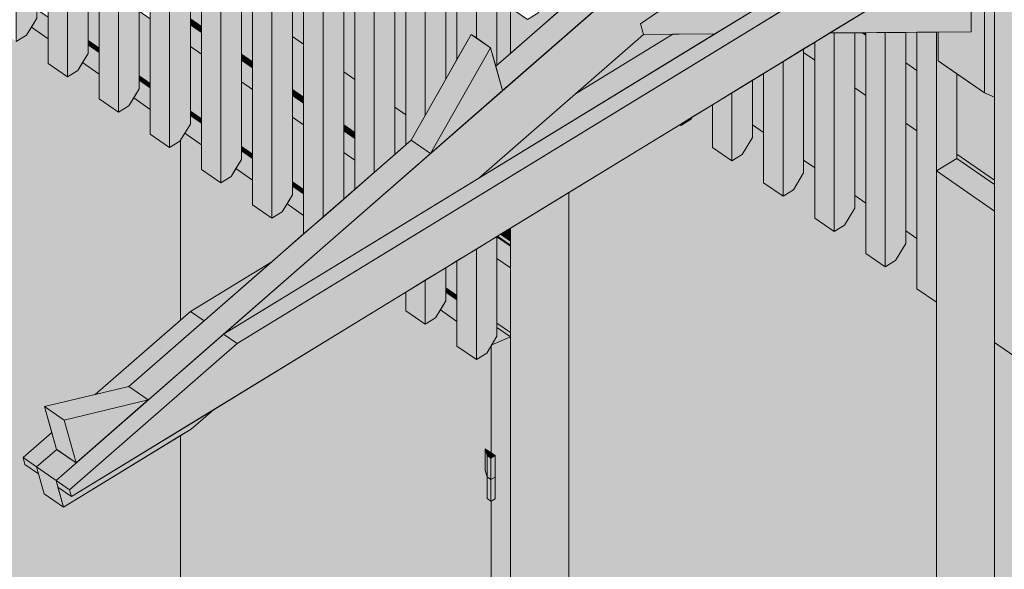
# Model space of a CAD drawing. Header units: millimetres. Extents: x 0 to 1517, y -116 to 725.
# Tile 239 of 501: x 840.38 to 857.76, y 574.49 to 584.18. Entities that reach past the tile are written whole.
import ezdxf

# ---------------------------------------------------------------- set-up
doc = ezdxf.new("R2010")
doc.units = ezdxf.units.MM
doc.layers.add('Ech.1_100', color=7, linetype='Continuous')
doc.styles.add('tahoma-', font='txt', dxfattribs={"height": 1})

msp = doc.modelspace()

# ---------------------------------------------------------------- hatches: boundary and pattern name
at = {"layer": 'Ech.1_100', "linetype": 'Continuous', "lineweight": 5, "true_color": 0xeaddd7, "transparency": 33554687}
for points in [[(840.323, 583.793), (840.505, 583.904), (840.687, 584.205), (840.687, 602.95), (840.323, 602.727), (840.323, 583.793)], [(841.225, 602.104), (840.883, 602.341), (840.883, 583.406), (841.225, 583.17), (841.225, 602.104)], [(841.225, 583.17), (841.407, 583.281), (841.589, 583.582), (841.589, 602.327), (841.225, 602.104), (841.225, 583.17)], [(842.127, 601.482), (841.785, 601.718), (841.785, 582.783), (842.127, 582.547), (842.127, 601.482)], [(842.127, 582.547), (842.309, 582.658), (842.492, 582.959), (842.492, 601.704), (842.127, 601.482), (842.127, 582.547)], [(842.687, 582.16), (843.029, 581.924), (843.029, 600.859), (842.687, 601.095), (842.687, 582.16)], [(843.029, 581.924), (843.211, 582.035), (843.394, 582.337), (843.394, 601.081), (843.029, 600.859), (843.029, 581.924)], [(843.931, 600.236), (843.589, 600.472), (843.589, 581.538), (843.931, 581.301), (843.931, 600.236)], [(843.931, 581.301), (844.114, 581.412), (844.296, 581.714), (844.296, 600.458), (843.931, 600.236), (843.931, 581.301)], [(844.833, 599.613), (844.491, 599.849), (844.491, 580.915), (844.833, 580.678), (844.833, 599.613)], [(844.833, 580.678), (845.016, 580.789), (845.198, 581.091), (845.198, 599.835), (844.833, 599.613), (844.833, 580.678)], [(845.736, 598.99), (845.393, 599.227), (845.393, 580.4), (845.736, 580.698), (845.736, 598.99)], [(846.1, 599.212), (845.736, 598.99), (845.736, 580.698), (846.1, 581.016), (846.1, 599.212)], [(846.638, 598.367), (846.295, 598.604), (846.295, 581.186), (846.638, 581.485), (846.638, 598.367)], [(847.002, 598.59), (846.638, 598.367), (846.638, 581.485), (847.002, 581.802), (847.002, 598.59)], [(847.54, 597.744), (847.197, 597.981), (847.197, 581.972), (847.292, 582.055), (847.54, 582.491), (847.54, 597.744)], [(847.904, 597.967), (847.54, 597.744), (847.54, 582.491), (847.904, 583.132), (847.904, 597.967)], [(848.352, 583.92), (848.442, 583.857), (848.442, 597.121), (848.099, 597.358), (848.099, 583.475), (848.352, 583.92)], [(848.806, 597.344), (848.442, 597.121), (848.442, 583.857), (848.694, 583.683), (848.786, 583.357), (848.806, 583.375), (848.806, 597.344)], [(857.93, 590.569), (857.588, 590.806), (857.588, 578.487), (857.93, 578.25), (857.93, 590.569)], [(854.756, 583.945), (854.68, 583.944), (854.414, 583.781), (854.414, 580.679), (854.756, 580.442), (854.756, 583.945)], [(855.12, 583.947), (854.756, 583.945), (854.756, 580.442), (854.938, 580.554), (855.12, 580.855), (855.12, 583.947)], [(855.658, 583.952), (855.316, 583.949), (855.316, 580.056), (855.658, 579.819), (855.658, 583.952)], [(856.022, 583.955), (855.658, 583.952), (855.658, 579.819), (855.84, 579.931), (856.022, 580.232), (856.022, 583.955)], [(856.56, 583.959), (856.218, 583.956), (856.218, 579.433), (856.56, 579.197), (856.56, 583.959)], [(856.59, 583.959), (856.56, 583.959), (856.56, 581.511), (856.924, 581.733), (856.924, 583.223), (856.59, 583.454), (856.59, 583.959)], [(853.854, 581.065), (854.036, 581.176), (854.218, 581.478), (854.218, 583.662), (853.854, 583.439), (853.854, 581.065)], [(853.854, 583.439), (853.512, 583.23), (853.512, 581.302), (853.854, 581.065), (853.854, 583.439)], [(852.952, 581.688), (853.134, 581.799), (853.316, 582.101), (853.316, 583.111), (852.952, 582.888), (852.952, 581.688)], [(852.952, 582.888), (852.609, 582.679), (852.609, 581.925), (852.952, 581.688), (852.952, 582.888)], [(852.05, 582.337), (852.03, 582.325), (852.05, 582.311), (852.05, 582.337)], [(852.05, 582.311), (852.232, 582.422), (852.257, 582.464), (852.05, 582.337), (852.05, 582.311)], [(848.442, 578.187), (848.624, 578.298), (848.806, 578.599), (848.806, 580.356), (848.442, 580.133), (848.442, 578.187)], [(848.442, 580.133), (848.099, 579.924), (848.099, 578.423), (848.442, 578.187), (848.442, 580.133)], [(847.54, 578.81), (847.722, 578.921), (847.904, 579.222), (847.904, 579.805), (847.54, 579.583), (847.54, 578.81)], [(847.54, 579.583), (847.197, 579.373), (847.197, 579.046), (847.54, 578.81), (847.54, 579.583)]]:
    msp.add_hatch(color=254, dxfattribs=at).paths.add_polyline_path(points)
at = {"layer": 'Ech.1_100', "linetype": 'Continuous', "lineweight": 5, "true_color": 0xd4c4b3, "transparency": 33554687}
for points in [[(843.981, 578.633), (848.486, 581.385), (851.391, 583.917), (851.338, 584.106), (852.611, 584.981), (857.172, 588.958), (857.172, 590.133), (843.981, 578.633)], [(855.517, 588.69), (855.174, 588.926), (848.786, 583.357), (848.906, 582.927), (855.517, 588.69)], [(855.316, 583.949), (855.251, 583.949), (855.316, 583.904), (855.316, 583.949)], [(856.218, 583.956), (856.022, 583.955), (856.022, 583.416), (856.218, 583.281), (856.218, 583.956)], [(841.377, 576.365), (841.035, 576.601), (840.681, 576.292), (841.024, 576.056), (847.634, 581.818), (847.292, 582.055), (842.307, 577.71), (842.649, 577.474), (841.377, 576.365)], [(843.794, 577.294), (841.297, 575.77), (841.058, 575.935), (841.156, 575.583), (843.409, 576.959), (843.794, 577.294)], [(840.814, 575.82), (841.156, 575.583), (841.024, 576.056), (840.681, 576.292), (840.814, 575.82)]]:
    msp.add_hatch(color=9, dxfattribs=at).paths.add_polyline_path(points)
at = {"layer": 'Ech.1_100', "linetype": 'Continuous', "lineweight": 5, "true_color": 0xdcdcdc, "transparency": 33554687}
for points in [[(846.1, 583.259), (846.295, 583.124), (846.295, 586.791), (846.1, 586.926), (846.1, 583.259)], [(845.393, 586.751), (845.198, 586.632), (845.198, 583.881), (845.393, 583.747), (845.393, 586.751)], [(847.002, 582.636), (847.197, 582.501), (847.197, 586.169), (847.002, 586.303), (847.002, 582.636)], [(848.099, 585.546), (847.904, 585.681), (847.904, 583.132), (848.099, 583.475), (848.099, 585.546)], [(843.589, 584.992), (843.394, 585.127), (843.394, 584.192), (843.589, 584.058), (843.589, 584.992)], [(841.785, 584.816), (841.589, 584.951), (841.589, 583.81), (841.785, 583.676), (841.785, 584.816)], [(849.046, 584.385), (849.001, 584.416), (849.001, 584.923), (848.806, 585.058), (848.806, 583.375), (849.046, 583.584), (849.046, 584.385)], [(849.526, 584.291), (849.344, 584.18), (849.046, 584.385), (849.046, 583.584), (849.903, 584.332), (849.903, 584.68), (849.708, 584.815), (849.708, 584.592), (849.526, 584.291)], [(844.296, 583.57), (844.491, 583.435), (844.491, 584.369), (844.296, 584.504), (844.296, 583.57)], [(842.687, 584.193), (842.492, 584.328), (842.492, 583.188), (842.687, 583.053), (842.687, 584.193)], [(845.393, 583.747), (845.198, 583.881), (845.198, 582.947), (845.393, 582.812), (845.393, 583.747)], [(855.251, 583.949), (855.12, 583.947), (855.12, 582.979), (855.316, 582.844), (855.316, 583.904), (855.251, 583.949)], [(843.394, 582.565), (843.589, 582.43), (843.589, 583.57), (843.394, 583.705), (843.394, 582.565)], [(854.414, 583.781), (854.218, 583.662), (854.218, 583.602), (854.414, 583.467), (854.414, 583.781)], [(854.218, 581.701), (854.414, 581.566), (854.414, 583.467), (854.218, 583.602), (854.218, 581.701)], [(856.218, 583.281), (856.022, 583.416), (856.022, 582.356), (856.218, 582.221), (856.218, 583.281)], [(846.1, 582.324), (846.295, 582.189), (846.295, 583.124), (846.1, 583.259), (846.1, 582.324)], [(853.512, 583.23), (853.316, 583.111), (853.316, 582.324), (853.512, 582.189), (853.512, 583.23)], [(844.296, 581.942), (844.491, 581.807), (844.491, 582.948), (844.296, 583.082), (844.296, 581.942)], [(855.316, 582.844), (855.12, 582.979), (855.12, 581.078), (855.316, 580.943), (855.316, 582.844)], [(847.197, 582.501), (847.002, 582.636), (847.002, 581.802), (847.197, 581.972), (847.197, 582.501)], [(845.198, 581.319), (845.393, 581.184), (845.393, 582.325), (845.198, 582.46), (845.198, 581.319)], [(856.022, 580.455), (856.218, 580.32), (856.218, 582.221), (856.022, 582.356), (856.022, 580.455)], [(846.295, 581.702), (846.1, 581.837), (846.1, 581.016), (846.295, 581.186), (846.295, 581.702)], [(856.924, 581.733), (856.56, 581.511), (857.588, 580.801), (857.588, 581.275), (856.924, 581.733)], [(857.588, 580.801), (856.56, 581.511), (856.56, 553.532), (857.588, 552.823), (857.588, 580.801)], [(850.073, 581.13), (849.046, 580.502), (849.046, 559.195), (850.073, 558.485), (850.073, 581.13)], [(849.046, 580.502), (848.882, 580.403), (849.046, 580.29), (849.046, 580.502)], [(848.099, 579.924), (847.904, 579.805), (847.904, 579.45), (848.099, 579.315), (848.099, 579.924)], [(849.046, 579.803), (848.806, 579.968), (848.806, 578.827), (849.046, 578.662), (849.046, 579.803)], [(857.588, 552.823), (859.409, 553.935), (859.409, 553.94), (857.952, 554.946), (857.952, 556.087), (858.149, 556.207), (858.149, 578.422), (858.113, 578.362), (857.93, 578.25), (857.588, 578.487), (857.588, 552.823)]]:
    msp.add_hatch(color=254, dxfattribs=at).paths.add_polyline_path(points)
at = {"layer": 'Ech.1_100', "linetype": 'Continuous', "lineweight": 5, "true_color": 0xe0d9d1, "transparency": 33554687}
for points in [[(857.172, 586.691), (843.981, 578.633), (844.22, 578.468), (857.412, 586.525), (857.172, 586.691)], [(841.297, 575.77), (857.588, 585.72), (857.588, 586.632), (844.22, 578.468), (841.264, 575.89), (841.297, 575.77)], [(851.391, 583.917), (852.648, 583.927), (854.397, 584.995), (852.611, 584.981), (851.338, 584.106), (851.391, 583.917)], [(857.172, 585.018), (856.429, 585.012), (854.68, 583.944), (857.172, 583.964), (857.172, 585.018)], [(852.648, 583.927), (851.909, 583.921), (850.194, 582.874), (848.486, 581.385), (852.648, 583.927)], [(851.909, 583.921), (851.391, 583.917), (851.389, 583.916), (850.194, 582.874), (851.909, 583.921)], [(844.834, 579.912), (843.398, 579.035), (843.638, 578.87), (844.834, 579.912)], [(841.717, 577.57), (842.306, 577.71), (842.307, 577.71), (843.638, 578.87), (843.398, 579.035), (841.717, 577.57)], [(841.024, 576.056), (841.264, 575.89), (844.22, 578.468), (843.981, 578.633), (841.024, 576.056)], [(840.442, 576.458), (840.681, 576.292), (841.035, 576.601), (841.034, 576.601), (840.95, 576.901), (840.442, 576.458)], [(840.681, 576.292), (840.442, 576.458), (840.475, 576.338), (840.715, 576.172), (840.681, 576.292)], [(841.058, 575.935), (841.297, 575.77), (841.264, 575.89), (841.024, 576.056), (841.058, 575.935)]]:
    msp.add_hatch(color=254, dxfattribs=at).paths.add_polyline_path(points)
at = {"layer": 'Ech.1_100', "linetype": 'Continuous', "lineweight": 5, "true_color": 0xb3d6f7, "transparency": 33554687}
h = msp.add_hatch(color=254, dxfattribs=at)
h.paths.add_polyline_path([(843.222, 573.469), (843.222, 576.845), (841.156, 575.583), (840.814, 575.82), (840.715, 576.172), (840.475, 576.338), (840.442, 576.458), (840.95, 576.901), (840.822, 577.357), (841.717, 577.57), (843.222, 578.882), (843.222, 582.053), (843.211, 582.035), (843.029, 581.924), (842.687, 582.16), (842.687, 582.596), (842.394, 582.798), (842.309, 582.658), (842.127, 582.547), (841.785, 582.783), (841.785, 583.219), (841.492, 583.421), (841.407, 583.281), (841.225, 583.17), (840.883, 583.406), (840.883, 583.842), (840.59, 584.044), (840.505, 583.904), (840.323, 583.793), (839.981, 584.029), (839.981, 584.465), (839.688, 584.667), (839.603, 584.527), (839.421, 584.415), (839.079, 584.652), (839.079, 585.088), (838.786, 585.29), (838.701, 585.15), (838.519, 585.038), (838.177, 585.275), (838.177, 585.711), (837.884, 585.913), (837.799, 585.772), (837.741, 585.737), (837.741, 584.11), (837.844, 584.039), (837.844, 583.659), (837.741, 583.674), (837.741, 572.704), (837.844, 572.633), (837.844, 572.253), (837.741, 572.268), (837.741, 570.08), (843.222, 566.296), (843.222, 573.469)])
h.paths.add_polyline_path([(842.242, 573.392), (842.25, 573.392), (842.258, 573.392), (842.265, 573.393), (842.273, 573.394), (842.28, 573.395), (842.287, 573.397), (842.293, 573.398), (842.299, 573.4), (842.305, 573.402), (842.31, 573.404), (842.314, 573.407), (842.318, 573.409), (842.479, 573.507), (842.479, 573.752), (842.48, 573.766), (842.483, 573.777), (842.488, 573.787), (842.495, 573.795), (842.499, 573.798), (842.557, 573.833), (842.561, 573.835), (842.571, 573.838), (842.582, 573.838), (842.594, 573.835), (842.607, 573.83), (842.619, 573.822), (842.729, 573.746), (842.742, 573.736), (842.754, 573.724), (842.766, 573.711), (842.777, 573.696), (842.787, 573.679), (842.796, 573.663), (842.802, 573.646), (842.807, 573.629), (842.81, 573.613), (842.811, 573.598), (842.811, 573.469), (842.811, 572.245), (842.809, 572.22), (842.803, 572.198), (842.793, 572.181), (842.779, 572.169), (842.778, 572.169), (842.72, 572.133), (842.704, 572.126), (842.684, 572.125), (842.663, 572.129), (842.64, 572.138), (842.616, 572.152), (842.592, 572.17), (842.569, 572.193), (842.547, 572.219), (842.528, 572.248), (842.511, 572.279), (842.497, 572.31), (842.487, 572.341), (842.481, 572.371), (842.479, 572.398), (842.479, 573.214), (842.448, 573.195), (842.428, 573.184), (842.408, 573.175), (842.387, 573.166), (842.365, 573.159), (842.342, 573.153), (842.319, 573.148), (842.296, 573.145), (842.272, 573.143), (842.248, 573.142), (842.225, 573.142), (842.201, 573.144), (842.178, 573.147), (842.154, 573.152), (842.132, 573.157), (842.11, 573.164), (842.088, 573.173), (842.068, 573.182), (842.048, 573.193), (842.029, 573.205), (841.2, 573.777), (841.192, 573.784), (841.186, 573.795), (841.182, 573.809), (841.18, 573.824), (841.182, 573.842), (841.186, 573.86), (841.192, 573.879), (841.201, 573.899), (841.213, 573.917), (841.226, 573.935), (841.24, 573.95), (841.255, 573.964), (841.271, 573.975), (841.287, 573.983), (841.302, 573.988), (841.317, 573.99), (841.33, 573.989), (841.341, 573.984), (841.342, 573.983), (842.17, 573.411), (842.171, 573.41), (842.174, 573.409), (842.178, 573.407), (842.182, 573.404), (842.187, 573.402), (842.193, 573.4), (842.199, 573.398), (842.205, 573.396), (842.212, 573.395), (842.219, 573.394), (842.227, 573.393), (842.234, 573.392), (842.242, 573.392)])
at = {"layer": 'Ech.1_100', "linetype": 'Continuous', "lineweight": 5, "true_color": 0xe3bbbb, "transparency": 33554687}
for points in [[(857.172, 583.964), (856.59, 583.959), (856.59, 583.454), (857.412, 582.886), (857.412, 585.613), (856.826, 585.254), (856.83, 585.254), (857.172, 585.018), (857.172, 583.964)], [(857.412, 582.886), (857.588, 582.81), (857.588, 585.72), (857.412, 585.613), (857.412, 582.886)]]:
    msp.add_hatch(color=9, dxfattribs=at).paths.add_polyline_path(points)
at = {"layer": 'Ech.1_100', "linetype": 'Continuous', "lineweight": 5, "true_color": 0xb3b3b3, "transparency": 33554687}
for points in [[(840.59, 584.044), (840.883, 583.842), (840.883, 584.222), (840.687, 584.357), (840.687, 584.205), (840.59, 584.044)], [(841.492, 583.421), (841.785, 583.219), (841.785, 583.6), (841.589, 583.734), (841.589, 583.582), (841.492, 583.421)], [(841.589, 583.734), (841.785, 583.6), (841.785, 583.676), (841.589, 583.81), (841.589, 583.734)], [(842.687, 583.053), (842.492, 583.188), (842.492, 583.111), (842.687, 582.977), (842.687, 583.053)], [(842.394, 582.798), (842.687, 582.596), (842.687, 582.977), (842.492, 583.111), (842.492, 582.959), (842.394, 582.798)], [(843.296, 582.176), (843.589, 581.974), (843.589, 582.354), (843.394, 582.489), (843.394, 582.337), (843.296, 582.176)], [(843.589, 582.43), (843.394, 582.565), (843.394, 582.489), (843.589, 582.354), (843.589, 582.43)], [(844.491, 581.731), (844.296, 581.866), (844.296, 581.714), (844.198, 581.553), (844.491, 581.351), (844.491, 581.731)], [(844.491, 581.807), (844.296, 581.942), (844.296, 581.866), (844.491, 581.731), (844.491, 581.807)], [(845.393, 581.184), (845.198, 581.319), (845.198, 581.243), (845.393, 581.108), (845.393, 581.184)], [(845.393, 581.108), (845.198, 581.243), (845.198, 581.091), (845.1, 580.93), (845.393, 580.728), (845.393, 581.108)], [(848.099, 579.239), (847.904, 579.374), (847.904, 579.222), (847.807, 579.061), (848.099, 578.859), (848.099, 579.239)], [(848.099, 579.315), (847.904, 579.45), (847.904, 579.374), (848.099, 579.239), (848.099, 579.315)], [(848.806, 578.751), (849.046, 578.586), (849.046, 578.662), (848.806, 578.827), (848.806, 578.751)], [(848.714, 578.447), (849.046, 578.586), (848.806, 578.751), (848.806, 578.599), (848.714, 578.447)], [(849.046, 578.586), (848.714, 578.447), (848.703, 578.429), (848.703, 576.541), (848.772, 576.494), (848.772, 575.733), (848.703, 575.691), (848.703, 566.275), (849.046, 565.659), (849.046, 578.586)]]:
    msp.add_hatch(color=253, dxfattribs=at).paths.add_polyline_path(points)
at = {"layer": 'Ech.1_100', "linetype": 'Continuous', "lineweight": 5, "true_color": 0xb3d6f7, "transparency": 33554687}
for points in [[(843.394, 584.176), (843.589, 584.042), (843.589, 584.058), (843.394, 584.192), (843.394, 584.176)], [(843.589, 584.042), (843.394, 584.176), (843.394, 584.106), (843.589, 583.971), (843.589, 584.042)], [(843.589, 583.971), (843.394, 584.106), (843.394, 584.09), (843.589, 583.955), (843.589, 583.971)], [(843.394, 584.086), (843.589, 583.951), (843.589, 583.955), (843.394, 584.09), (843.394, 584.086)], [(843.394, 583.705), (843.589, 583.57), (843.589, 583.951), (843.394, 584.086), (843.394, 583.705)], [(844.296, 583.554), (844.491, 583.419), (844.491, 583.435), (844.296, 583.57), (844.296, 583.554)], [(844.296, 583.483), (844.491, 583.348), (844.491, 583.419), (844.296, 583.554), (844.296, 583.483)], [(844.491, 583.348), (844.296, 583.483), (844.296, 583.467), (844.491, 583.333), (844.491, 583.348)], [(844.491, 583.333), (844.296, 583.467), (844.296, 583.463), (844.491, 583.328), (844.491, 583.333)], [(844.296, 583.082), (844.491, 582.948), (844.491, 583.328), (844.296, 583.463), (844.296, 583.082)], [(845.198, 582.931), (845.393, 582.796), (845.393, 582.812), (845.198, 582.947), (845.198, 582.931)], [(845.393, 582.796), (845.198, 582.931), (845.198, 582.86), (845.393, 582.726), (845.393, 582.796)], [(845.198, 582.845), (845.393, 582.71), (845.393, 582.726), (845.198, 582.86), (845.198, 582.845)], [(845.198, 582.84), (845.393, 582.705), (845.393, 582.71), (845.198, 582.845), (845.198, 582.84)], [(845.393, 582.705), (845.198, 582.84), (845.198, 582.46), (845.393, 582.325), (845.393, 582.705)], [(846.295, 582.189), (846.1, 582.324), (846.1, 582.308), (846.295, 582.173), (846.295, 582.189)], [(846.1, 582.238), (846.295, 582.103), (846.295, 582.173), (846.1, 582.308), (846.1, 582.238)], [(845.016, 580.789), (844.833, 580.678), (844.491, 580.915), (844.491, 581.351), (844.198, 581.553), (844.114, 581.412), (843.931, 581.301), (843.589, 581.538), (843.589, 581.974), (843.296, 582.176), (843.222, 582.053), (843.222, 578.882), (843.398, 579.035), (844.834, 579.912), (845.393, 580.4), (845.393, 580.728), (845.1, 580.93), (845.016, 580.789)], [(846.295, 582.103), (846.1, 582.238), (846.1, 582.222), (846.295, 582.087), (846.295, 582.103)], [(846.295, 582.087), (846.1, 582.222), (846.1, 582.217), (846.295, 582.082), (846.295, 582.087)], [(846.295, 582.082), (846.1, 582.217), (846.1, 581.837), (846.295, 581.702), (846.295, 582.082)], [(857.588, 581.351), (856.924, 581.809), (856.924, 581.733), (857.588, 581.275), (857.588, 581.351)], [(848.87, 580.395), (848.816, 580.362), (849.046, 580.203), (849.046, 580.274), (848.87, 580.395)], [(848.882, 580.403), (848.87, 580.395), (849.046, 580.274), (849.046, 580.29), (848.882, 580.403)], [(848.816, 580.362), (848.806, 580.356), (848.806, 580.353), (849.046, 580.187), (849.046, 580.203), (848.816, 580.362)], [(848.806, 580.348), (849.046, 580.183), (849.046, 580.187), (848.806, 580.353), (848.806, 580.348)], [(849.046, 580.183), (848.806, 580.348), (848.806, 579.968), (849.046, 579.803), (849.046, 580.183)], [(848.624, 578.298), (848.442, 578.187), (848.099, 578.423), (848.099, 578.859), (847.807, 579.061), (847.722, 578.921), (847.54, 578.81), (847.197, 579.046), (847.197, 579.373), (843.794, 577.294), (843.409, 576.959), (843.222, 576.845), (843.222, 566.296), (848.703, 562.511), (848.703, 564.285), (848.699, 564.282), (848.63, 564.33), (848.63, 564.71), (848.6, 564.825), (848.6, 565.206), (848.703, 565.135), (848.703, 575.691), (848.699, 575.689), (848.63, 575.736), (848.63, 576.116), (848.6, 576.232), (848.6, 576.612), (848.703, 576.541), (848.703, 578.429), (848.624, 578.298)]]:
    msp.add_hatch(color=254, dxfattribs=at).paths.add_polyline_path(points)
at = {"layer": 'Ech.1_100', "linetype": 'Continuous', "lineweight": 5, "true_color": 0xf7d1b3, "transparency": 33554687}
for points in [[(848.694, 583.683), (848.352, 583.92), (847.292, 582.055), (847.634, 581.818), (848.694, 583.683)], [(847.634, 581.818), (848.906, 582.927), (848.694, 583.683), (847.634, 581.818)], [(842.306, 577.71), (840.822, 577.357), (841.165, 577.12), (842.649, 577.474), (842.306, 577.71)], [(842.649, 577.474), (841.165, 577.12), (841.377, 576.365), (842.649, 577.474)], [(841.165, 577.12), (840.822, 577.357), (841.034, 576.601), (841.377, 576.365), (841.165, 577.12)]]:
    msp.add_hatch(color=254, dxfattribs=at).paths.add_polyline_path(points)
at = {"layer": 'Ech.1_100', "linetype": 'Continuous', "lineweight": 5, "true_color": 0xe0c8b3, "transparency": 33554687}
msp.add_hatch(color=9, dxfattribs=at).paths.add_polyline_path([(857.588, 582.81), (857.412, 582.886), (856.924, 583.223), (856.924, 581.809), (857.588, 581.351), (857.588, 582.81)])
at = {"layer": 'Ech.1_100', "linetype": 'Continuous', "lineweight": 5, "true_color": 0xf8f8f8, "transparency": 33554687}
msp.add_hatch(color=7, dxfattribs=at).paths.add_polyline_path([(855.84, 579.931), (855.658, 579.819), (855.316, 580.056), (855.316, 580.943), (855.12, 581.078), (855.12, 580.855), (854.938, 580.554), (854.756, 580.442), (854.414, 580.679), (854.414, 581.566), (854.218, 581.701), (854.218, 581.478), (854.036, 581.176), (853.854, 581.065), (853.512, 581.302), (853.512, 582.189), (853.316, 582.324), (853.316, 582.101), (853.134, 581.799), (852.952, 581.688), (852.609, 581.925), (852.609, 582.679), (852.257, 582.464), (852.232, 582.422), (852.05, 582.311), (852.03, 582.325), (850.073, 581.13), (850.073, 558.485), (856.56, 554.006), (856.56, 579.197), (856.218, 579.433), (856.218, 580.32), (856.022, 580.455), (856.022, 580.232), (855.84, 579.931)])
at = {"layer": 'Ech.1_100', "linetype": 'Continuous', "lineweight": 5, "true_color": 0xc7c7c7, "transparency": 33554687}
for points in [[(848.6, 576.232), (848.63, 576.116), (848.63, 576.497), (848.6, 576.612), (848.6, 576.232)], [(848.699, 576.449), (848.772, 576.494), (848.6, 576.612), (848.63, 576.497), (848.699, 576.449)], [(848.63, 576.116), (848.699, 576.069), (848.699, 576.449), (848.63, 576.497), (848.63, 576.116)], [(848.772, 576.494), (848.699, 576.449), (848.699, 576.069), (848.772, 576.114), (848.772, 576.494)], [(848.63, 575.736), (848.699, 575.689), (848.699, 576.069), (848.63, 576.116), (848.63, 575.736)], [(848.699, 575.689), (848.772, 575.733), (848.772, 576.114), (848.699, 576.069), (848.699, 575.689)]]:
    msp.add_hatch(color=9, dxfattribs=at).paths.add_polyline_path(points)

# ---------------------------------------------------------------- linework, layer by layer
at = {"layer": 'Ech.1_100', "color": 7, "linetype": 'Continuous', "lineweight": 5}
for points in [[(840.323, 583.793), (840.505, 583.904), (840.687, 584.205), (840.687, 602.95), (840.323, 602.727), (840.323, 583.793)], [(841.225, 602.104), (840.883, 602.341), (840.883, 583.406), (841.225, 583.17), (841.225, 602.104)], [(841.225, 583.17), (841.407, 583.281), (841.589, 583.582), (841.589, 602.327), (841.225, 602.104), (841.225, 583.17)], [(842.127, 601.482), (841.785, 601.718), (841.785, 582.783), (842.127, 582.547), (842.127, 601.482)], [(842.127, 582.547), (842.309, 582.658), (842.492, 582.959), (842.492, 601.704), (842.127, 601.482), (842.127, 582.547)], [(842.687, 582.16), (843.029, 581.924), (843.029, 600.859), (842.687, 601.095), (842.687, 582.16)], [(843.029, 581.924), (843.211, 582.035), (843.394, 582.337), (843.394, 601.081), (843.029, 600.859), (843.029, 581.924)], [(843.931, 600.236), (843.589, 600.472), (843.589, 581.538), (843.931, 581.301), (843.931, 600.236)], [(843.931, 581.301), (844.114, 581.412), (844.296, 581.714), (844.296, 600.458), (843.931, 600.236), (843.931, 581.301)], [(844.833, 599.613), (844.491, 599.849), (844.491, 580.915), (844.833, 580.678), (844.833, 599.613)], [(844.833, 580.678), (845.016, 580.789), (845.198, 581.091), (845.198, 599.835), (844.833, 599.613), (844.833, 580.678)], [(845.736, 598.99), (845.393, 599.227), (845.393, 580.4), (845.736, 580.698), (845.736, 598.99)], [(846.1, 599.212), (845.736, 598.99), (845.736, 580.698), (846.1, 581.016), (846.1, 599.212)], [(846.638, 598.367), (846.295, 598.604), (846.295, 581.186), (846.638, 581.485), (846.638, 598.367)], [(847.002, 598.59), (846.638, 598.367), (846.638, 581.485), (847.002, 581.802), (847.002, 598.59)], [(847.54, 597.744), (847.197, 597.981), (847.197, 581.972), (847.292, 582.055), (847.54, 582.491), (847.54, 597.744)], [(847.904, 597.967), (847.54, 597.744), (847.54, 582.491), (847.904, 583.132), (847.904, 597.967)], [(848.352, 583.92), (848.442, 583.857), (848.442, 597.121), (848.099, 597.358), (848.099, 583.475), (848.352, 583.92)], [(848.806, 597.344), (848.442, 597.121), (848.442, 583.857), (848.694, 583.683), (848.786, 583.357), (848.806, 583.375), (848.806, 597.344)], [(857.93, 590.569), (857.588, 590.806), (857.588, 578.487), (857.93, 578.25), (857.93, 590.569)], [(843.981, 578.633), (848.486, 581.385), (851.391, 583.917), (851.338, 584.106), (852.611, 584.981), (857.172, 588.958), (857.172, 590.133), (843.981, 578.633)], [(855.517, 588.69), (855.174, 588.926), (848.786, 583.357), (848.906, 582.927), (855.517, 588.69)], [(846.1, 583.259), (846.295, 583.124), (846.295, 586.791), (846.1, 586.926), (846.1, 583.259)], [(857.172, 586.691), (843.981, 578.633), (844.22, 578.468), (857.412, 586.525), (857.172, 586.691)], [(845.393, 586.751), (845.198, 586.632), (845.198, 583.881), (845.393, 583.747), (845.393, 586.751)], [(841.297, 575.77), (857.588, 585.72), (857.588, 586.632), (844.22, 578.468), (841.264, 575.89), (841.297, 575.77)], [(847.002, 582.636), (847.197, 582.501), (847.197, 586.169), (847.002, 586.303), (847.002, 582.636)], [(848.099, 585.546), (847.904, 585.681), (847.904, 583.132), (848.099, 583.475), (848.099, 585.546)], [(857.172, 583.964), (856.59, 583.959), (856.59, 583.454), (857.412, 582.886), (857.412, 585.613), (856.826, 585.254), (856.83, 585.254), (857.172, 585.018), (857.172, 583.964)], [(857.412, 582.886), (857.588, 582.81), (857.588, 585.72), (857.412, 585.613), (857.412, 582.886)], [(843.589, 584.992), (843.394, 585.127), (843.394, 584.192), (843.589, 584.058), (843.589, 584.992)], [(841.785, 584.816), (841.589, 584.951), (841.589, 583.81), (841.785, 583.676), (841.785, 584.816)], [(849.046, 584.385), (849.001, 584.416), (849.001, 584.923), (848.806, 585.058), (848.806, 583.375), (849.046, 583.584), (849.046, 584.385)], [(851.391, 583.917), (852.648, 583.927), (854.397, 584.995), (852.611, 584.981), (851.338, 584.106), (851.391, 583.917)], [(857.172, 585.018), (856.429, 585.012), (854.68, 583.944), (857.172, 583.964), (857.172, 585.018)], [(849.526, 584.291), (849.344, 584.18), (849.046, 584.385), (849.046, 583.584), (849.903, 584.332), (849.903, 584.68), (849.708, 584.815), (849.708, 584.592), (849.526, 584.291)], [(844.296, 583.57), (844.491, 583.435), (844.491, 584.369), (844.296, 584.504), (844.296, 583.57)], [(840.59, 584.044), (840.883, 583.842), (840.883, 584.222), (840.687, 584.357), (840.687, 584.205), (840.59, 584.044)], [(842.687, 584.193), (842.492, 584.328), (842.492, 583.188), (842.687, 583.053), (842.687, 584.193)], [(843.394, 584.176), (843.589, 584.042), (843.589, 584.058), (843.394, 584.192), (843.394, 584.176)], [(843.589, 584.042), (843.394, 584.176), (843.394, 584.106), (843.589, 583.971), (843.589, 584.042)], [(843.589, 583.971), (843.394, 584.106), (843.394, 584.09), (843.589, 583.955), (843.589, 583.971)], [(843.394, 584.086), (843.589, 583.951), (843.589, 583.955), (843.394, 584.09), (843.394, 584.086)], [(843.394, 583.705), (843.589, 583.57), (843.589, 583.951), (843.394, 584.086), (843.394, 583.705)], [(845.393, 583.747), (845.198, 583.881), (845.198, 582.947), (845.393, 582.812), (845.393, 583.747)], [(848.694, 583.683), (848.352, 583.92), (847.292, 582.055), (847.634, 581.818), (848.694, 583.683)], [(852.648, 583.927), (851.909, 583.921), (850.194, 582.874), (848.486, 581.385), (852.648, 583.927)], [(851.909, 583.921), (851.391, 583.917), (851.389, 583.916), (850.194, 582.874), (851.909, 583.921)], [(854.756, 583.945), (854.68, 583.944), (854.414, 583.781), (854.414, 580.679), (854.756, 580.442), (854.756, 583.945)], [(855.12, 583.947), (854.756, 583.945), (854.756, 580.442), (854.938, 580.554), (855.12, 580.855), (855.12, 583.947)], [(855.251, 583.949), (855.12, 583.947), (855.12, 582.979), (855.316, 582.844), (855.316, 583.904), (855.251, 583.949)], [(855.316, 583.949), (855.251, 583.949), (855.316, 583.904), (855.316, 583.949)], [(855.658, 583.952), (855.316, 583.949), (855.316, 580.056), (855.658, 579.819), (855.658, 583.952)], [(856.022, 583.955), (855.658, 583.952), (855.658, 579.819), (855.84, 579.931), (856.022, 580.232), (856.022, 583.955)], [(856.218, 583.956), (856.022, 583.955), (856.022, 583.416), (856.218, 583.281), (856.218, 583.956)], [(856.56, 583.959), (856.218, 583.956), (856.218, 579.433), (856.56, 579.197), (856.56, 583.959)], [(856.59, 583.959), (856.56, 583.959), (856.56, 581.511), (856.924, 581.733), (856.924, 583.223), (856.59, 583.454), (856.59, 583.959)], [(841.492, 583.421), (841.785, 583.219), (841.785, 583.6), (841.589, 583.734), (841.589, 583.582), (841.492, 583.421)], [(841.589, 583.734), (841.785, 583.6), (841.785, 583.676), (841.589, 583.81), (841.589, 583.734)], [(843.394, 582.565), (843.589, 582.43), (843.589, 583.57), (843.394, 583.705), (843.394, 582.565)], [(854.414, 583.781), (854.218, 583.662), (854.218, 583.602), (854.414, 583.467), (854.414, 583.781)], [(844.296, 583.554), (844.491, 583.419), (844.491, 583.435), (844.296, 583.57), (844.296, 583.554)], [(844.296, 583.483), (844.491, 583.348), (844.491, 583.419), (844.296, 583.554), (844.296, 583.483)], [(847.634, 581.818), (848.906, 582.927), (848.694, 583.683), (847.634, 581.818)], [(853.854, 581.065), (854.036, 581.176), (854.218, 581.478), (854.218, 583.662), (853.854, 583.439), (853.854, 581.065)], [(854.218, 581.701), (854.414, 581.566), (854.414, 583.467), (854.218, 583.602), (854.218, 581.701)], [(844.491, 583.348), (844.296, 583.483), (844.296, 583.467), (844.491, 583.333), (844.491, 583.348)], [(844.491, 583.333), (844.296, 583.467), (844.296, 583.463), (844.491, 583.328), (844.491, 583.333)], [(844.296, 583.082), (844.491, 582.948), (844.491, 583.328), (844.296, 583.463), (844.296, 583.082)], [(853.854, 583.439), (853.512, 583.23), (853.512, 581.302), (853.854, 581.065), (853.854, 583.439)], [(856.218, 583.281), (856.022, 583.416), (856.022, 582.356), (856.218, 582.221), (856.218, 583.281)], [(842.687, 583.053), (842.492, 583.188), (842.492, 583.111), (842.687, 582.977), (842.687, 583.053)], [(846.1, 582.324), (846.295, 582.189), (846.295, 583.124), (846.1, 583.259), (846.1, 582.324)], [(853.512, 583.23), (853.316, 583.111), (853.316, 582.324), (853.512, 582.189), (853.512, 583.23)], [(857.588, 582.81), (857.412, 582.886), (856.924, 583.223), (856.924, 581.809), (857.588, 581.351), (857.588, 582.81)], [(842.394, 582.798), (842.687, 582.596), (842.687, 582.977), (842.492, 583.111), (842.492, 582.959), (842.394, 582.798)], [(844.296, 581.942), (844.491, 581.807), (844.491, 582.948), (844.296, 583.082), (844.296, 581.942)], [(852.952, 581.688), (853.134, 581.799), (853.316, 582.101), (853.316, 583.111), (852.952, 582.888), (852.952, 581.688)], [(845.198, 582.931), (845.393, 582.796), (845.393, 582.812), (845.198, 582.947), (845.198, 582.931)], [(845.393, 582.796), (845.198, 582.931), (845.198, 582.86), (845.393, 582.726), (845.393, 582.796)], [(845.198, 582.845), (845.393, 582.71), (845.393, 582.726), (845.198, 582.86), (845.198, 582.845)], [(845.198, 582.84), (845.393, 582.705), (845.393, 582.71), (845.198, 582.845), (845.198, 582.84)], [(845.393, 582.705), (845.198, 582.84), (845.198, 582.46), (845.393, 582.325), (845.393, 582.705)], [(852.952, 582.888), (852.609, 582.679), (852.609, 581.925), (852.952, 581.688), (852.952, 582.888)], [(855.316, 582.844), (855.12, 582.979), (855.12, 581.078), (855.316, 580.943), (855.316, 582.844)], [(843.296, 582.176), (843.589, 581.974), (843.589, 582.354), (843.394, 582.489), (843.394, 582.337), (843.296, 582.176)], [(843.589, 582.43), (843.394, 582.565), (843.394, 582.489), (843.589, 582.354), (843.589, 582.43)], [(847.197, 582.501), (847.002, 582.636), (847.002, 581.802), (847.197, 581.972), (847.197, 582.501)], [(845.198, 581.319), (845.393, 581.184), (845.393, 582.325), (845.198, 582.46), (845.198, 581.319)], [(846.295, 582.189), (846.1, 582.324), (846.1, 582.308), (846.295, 582.173), (846.295, 582.189)], [(846.1, 582.238), (846.295, 582.103), (846.295, 582.173), (846.1, 582.308), (846.1, 582.238)], [(852.05, 582.337), (852.03, 582.325), (852.05, 582.311), (852.05, 582.337)], [(852.05, 582.311), (852.232, 582.422), (852.257, 582.464), (852.05, 582.337), (852.05, 582.311)], [(856.022, 580.455), (856.218, 580.32), (856.218, 582.221), (856.022, 582.356), (856.022, 580.455)], [(845.016, 580.789), (844.833, 580.678), (844.491, 580.915), (844.491, 581.351), (844.198, 581.553), (844.114, 581.412), (843.931, 581.301), (843.589, 581.538), (843.589, 581.974), (843.296, 582.176), (843.222, 582.053), (843.222, 578.882), (843.398, 579.035), (844.834, 579.912), (845.393, 580.4), (845.393, 580.728), (845.1, 580.93), (845.016, 580.789)], [(846.295, 582.103), (846.1, 582.238), (846.1, 582.222), (846.295, 582.087), (846.295, 582.103)], [(846.295, 582.087), (846.1, 582.222), (846.1, 582.217), (846.295, 582.082), (846.295, 582.087)], [(846.295, 582.082), (846.1, 582.217), (846.1, 581.837), (846.295, 581.702), (846.295, 582.082)], [(841.377, 576.365), (841.035, 576.601), (840.681, 576.292), (841.024, 576.056), (847.634, 581.818), (847.292, 582.055), (842.307, 577.71), (842.649, 577.474), (841.377, 576.365)], [(844.491, 581.731), (844.296, 581.866), (844.296, 581.714), (844.198, 581.553), (844.491, 581.351), (844.491, 581.731)], [(844.491, 581.807), (844.296, 581.942), (844.296, 581.866), (844.491, 581.731), (844.491, 581.807)], [(846.295, 581.702), (846.1, 581.837), (846.1, 581.016), (846.295, 581.186), (846.295, 581.702)], [(857.588, 581.351), (856.924, 581.809), (856.924, 581.733), (857.588, 581.275), (857.588, 581.351)], [(856.924, 581.733), (856.56, 581.511), (857.588, 580.801), (857.588, 581.275), (856.924, 581.733)], [(857.588, 580.801), (856.56, 581.511), (856.56, 553.532), (857.588, 552.823), (857.588, 580.801)], [(845.393, 581.184), (845.198, 581.319), (845.198, 581.243), (845.393, 581.108), (845.393, 581.184)], [(845.393, 581.108), (845.198, 581.243), (845.198, 581.091), (845.1, 580.93), (845.393, 580.728), (845.393, 581.108)], [(850.073, 581.13), (849.046, 580.502), (849.046, 559.195), (850.073, 558.485), (850.073, 581.13)], [(848.87, 580.395), (848.816, 580.362), (849.046, 580.203), (849.046, 580.274), (848.87, 580.395)], [(848.882, 580.403), (848.87, 580.395), (849.046, 580.274), (849.046, 580.29), (848.882, 580.403)], [(849.046, 580.502), (848.882, 580.403), (849.046, 580.29), (849.046, 580.502)], [(848.442, 578.187), (848.624, 578.298), (848.806, 578.599), (848.806, 580.356), (848.442, 580.133), (848.442, 578.187)], [(848.816, 580.362), (848.806, 580.356), (848.806, 580.353), (849.046, 580.187), (849.046, 580.203), (848.816, 580.362)], [(848.806, 580.348), (849.046, 580.183), (849.046, 580.187), (848.806, 580.353), (848.806, 580.348)], [(849.046, 580.183), (848.806, 580.348), (848.806, 579.968), (849.046, 579.803), (849.046, 580.183)], [(848.442, 580.133), (848.099, 579.924), (848.099, 578.423), (848.442, 578.187), (848.442, 580.133)], [(844.834, 579.912), (843.398, 579.035), (843.638, 578.87), (844.834, 579.912)], [(848.099, 579.924), (847.904, 579.805), (847.904, 579.45), (848.099, 579.315), (848.099, 579.924)], [(849.046, 579.803), (848.806, 579.968), (848.806, 578.827), (849.046, 578.662), (849.046, 579.803)], [(847.54, 578.81), (847.722, 578.921), (847.904, 579.222), (847.904, 579.805), (847.54, 579.583), (847.54, 578.81)], [(847.54, 579.583), (847.197, 579.373), (847.197, 579.046), (847.54, 578.81), (847.54, 579.583)], [(848.099, 579.239), (847.904, 579.374), (847.904, 579.222), (847.807, 579.061), (848.099, 578.859), (848.099, 579.239)], [(848.099, 579.315), (847.904, 579.45), (847.904, 579.374), (848.099, 579.239), (848.099, 579.315)], [(841.717, 577.57), (842.306, 577.71), (842.307, 577.71), (843.638, 578.87), (843.398, 579.035), (841.717, 577.57)], [(848.806, 578.751), (849.046, 578.586), (849.046, 578.662), (848.806, 578.827), (848.806, 578.751)], [(848.714, 578.447), (849.046, 578.586), (848.806, 578.751), (848.806, 578.599), (848.714, 578.447)], [(841.024, 576.056), (841.264, 575.89), (844.22, 578.468), (843.981, 578.633), (841.024, 576.056)], [(849.046, 578.586), (848.714, 578.447), (848.703, 578.429), (848.703, 576.541), (848.772, 576.494), (848.772, 575.733), (848.703, 575.691), (848.703, 566.275), (849.046, 565.659), (849.046, 578.586)], [(857.588, 552.823), (859.409, 553.935), (859.409, 553.94), (857.952, 554.946), (857.952, 556.087), (858.149, 556.207), (858.149, 578.422), (858.113, 578.362), (857.93, 578.25), (857.588, 578.487), (857.588, 552.823)], [(842.306, 577.71), (840.822, 577.357), (841.165, 577.12), (842.649, 577.474), (842.306, 577.71)], [(842.649, 577.474), (841.165, 577.12), (841.377, 576.365), (842.649, 577.474)], [(841.165, 577.12), (840.822, 577.357), (841.034, 576.601), (841.377, 576.365), (841.165, 577.12)], [(843.794, 577.294), (841.297, 575.77), (841.058, 575.935), (841.156, 575.583), (843.409, 576.959), (843.794, 577.294)], [(840.442, 576.458), (840.681, 576.292), (841.035, 576.601), (841.034, 576.601), (840.95, 576.901), (840.442, 576.458)], [(848.6, 576.232), (848.63, 576.116), (848.63, 576.497), (848.6, 576.612), (848.6, 576.232)], [(848.699, 576.449), (848.772, 576.494), (848.6, 576.612), (848.63, 576.497), (848.699, 576.449)], [(840.681, 576.292), (840.442, 576.458), (840.475, 576.338), (840.715, 576.172), (840.681, 576.292)], [(848.63, 576.116), (848.699, 576.069), (848.699, 576.449), (848.63, 576.497), (848.63, 576.116)], [(848.772, 576.494), (848.699, 576.449), (848.699, 576.069), (848.772, 576.114), (848.772, 576.494)], [(840.814, 575.82), (841.156, 575.583), (841.024, 576.056), (840.681, 576.292), (840.814, 575.82)], [(841.058, 575.935), (841.297, 575.77), (841.264, 575.89), (841.024, 576.056), (841.058, 575.935)], [(848.63, 575.736), (848.699, 575.689), (848.699, 576.069), (848.63, 576.116), (848.63, 575.736)], [(848.699, 575.689), (848.772, 575.733), (848.772, 576.114), (848.699, 576.069), (848.699, 575.689)]]:
    msp.add_lwpolyline(points, close=True, dxfattribs=at)
for points in [[(843.222, 573.469), (843.222, 576.845), (841.156, 575.583), (840.814, 575.82), (840.715, 576.172), (840.475, 576.338), (840.442, 576.458), (840.95, 576.901), (840.822, 577.357), (841.717, 577.57), (843.222, 578.882), (843.222, 582.053), (843.211, 582.035), (843.029, 581.924), (842.687, 582.16), (842.687, 582.596), (842.394, 582.798), (842.309, 582.658), (842.127, 582.547), (841.785, 582.783), (841.785, 583.219), (841.492, 583.421), (841.407, 583.281), (841.225, 583.17), (840.883, 583.406), (840.883, 583.842), (840.59, 584.044), (840.505, 583.904), (840.323, 583.793)], [(856.56, 554.006), (856.56, 579.197), (856.218, 579.433), (856.218, 580.32), (856.022, 580.455), (856.022, 580.232), (855.84, 579.931), (855.84, 579.931), (855.658, 579.819), (855.316, 580.056), (855.316, 580.943), (855.12, 581.078), (855.12, 580.855), (854.938, 580.554), (854.756, 580.442), (854.414, 580.679), (854.414, 581.566), (854.218, 581.701), (854.218, 581.478), (854.036, 581.176), (853.854, 581.065), (853.512, 581.302), (853.512, 582.189), (853.316, 582.324), (853.316, 582.101), (853.134, 581.799), (852.952, 581.688), (852.609, 581.925), (852.609, 582.679), (852.257, 582.464), (852.232, 582.422), (852.05, 582.311), (852.03, 582.325), (850.073, 581.13), (850.073, 558.485)], [(848.703, 565.135), (848.703, 575.691), (848.699, 575.689), (848.63, 575.736), (848.63, 576.116), (848.6, 576.232), (848.6, 576.612), (848.703, 576.541), (848.703, 578.429), (848.624, 578.298), (848.624, 578.298), (848.442, 578.187), (848.099, 578.423), (848.099, 578.859), (847.807, 579.061), (847.722, 578.921), (847.54, 578.81), (847.197, 579.046), (847.197, 579.373), (843.794, 577.294), (843.409, 576.959), (843.222, 576.845), (843.222, 566.296)]]:
    msp.add_lwpolyline(points, dxfattribs=at)

# ---------------------------------------------------------------- next in the draw order: texts
at = {"layer": 'Ech.1_100', "color": 9, "linetype": 'Continuous', "insert": (853.084, 558.038), "char_height": 2.5, "attachment_point": 1, "rotation": 90, "style": 'tahoma-', "bg_fill": 3, "box_fill_scale": 1.15, "bg_fill_color": 256, "bg_fill_true_color": 13158600, "bg_fill_transparency": 33554687}
msp.add_mtext('\\A1;\\fTahoma|b0|i0;\\W0.600000;\\H2.365800;Raidisseur 15x25', dxfattribs=at)

doc.saveas('drawing.dxf')
